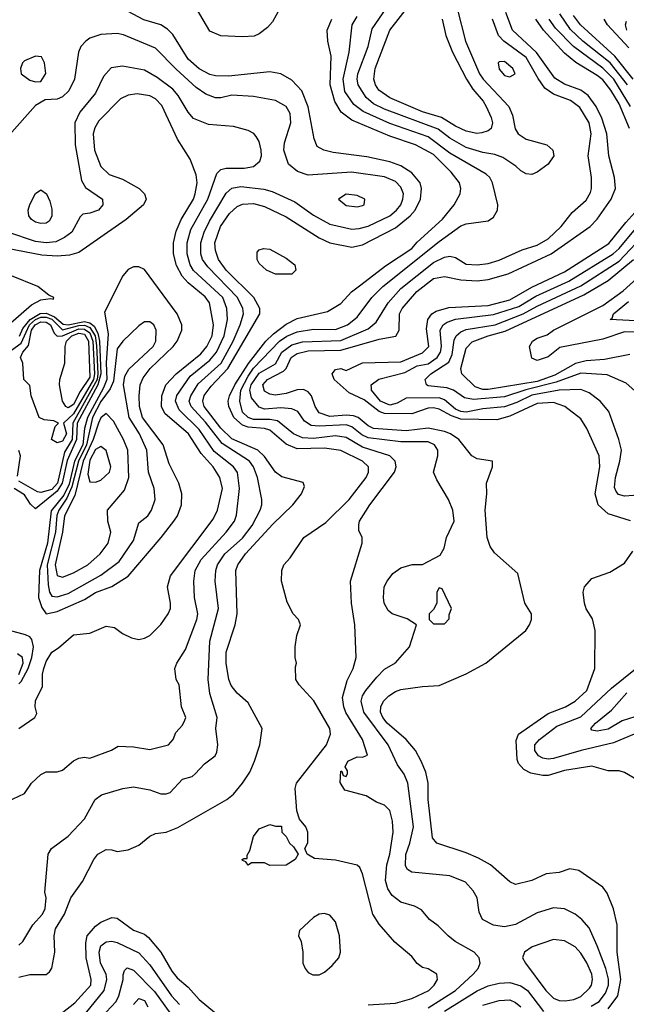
# Model space of a CAD drawing. Header units: inches. Extents: x 1793402 to 1900366, y 320852 to 470679.
# Tile 282 of 604: x 1841673 to 1843897, y 421639 to 425248. Entities that reach past the tile are written whole.
import ezdxf

# ---------------------------------------------------------------- set-up
doc = ezdxf.new("R2010")
doc.units = ezdxf.units.IN
doc.header["$MEASUREMENT"] = 0
doc.layers.add('B8442', color=7, linetype='Continuous')

msp = doc.modelspace()

# ---------------------------------------------------------------- linework, layer by layer
at = {"layer": 'B8442', "color": 4}
for points, elevation in [([(1843277, 425290), (1843307, 425170), (1843358.7, 425050), (1843372.2, 425030), (1843465.5, 424930), (1843479, 424899), (1843488.7, 424848.7), (1843500.7, 424830), (1843530, 424810.6), (1843604.7, 424790), (1843626.8, 424770), (1843630.8, 424750), (1843610, 424719), (1843570, 424689.2), (1843550, 424681.2), (1843530, 424684), (1843510, 424694), (1843491.9, 424711.9), (1843443.9, 424743.9), (1843414.9, 424754.9), (1843370, 424762), (1843310, 424779.7), (1843250, 424814), (1843207.1, 424847.1), (1843010, 424920.9), (1842970, 424940.4), (1842942.9, 424962.9), (1842914, 425010), (1842909.7, 425030), (1842912.6, 425050), (1842949.7, 425150), (1842964.6, 425215.4), (1843043.6, 425330)], 328), ([(1843221.3, 425250), (1843235.3, 425190), (1843259.5, 425130), (1843310.3, 425030), (1843333.6, 424993.6), (1843372.2, 424950), (1843382.4, 424930), (1843401.6, 424890), (1843405.5, 424870), (1843400.7, 424850), (1843390, 424840.9), (1843366.6, 424833.4), (1843348.2, 424831.8), (1843310, 424839.7), (1843270, 424858.3), (1843219.5, 424890), (1843150, 424910.8), (1843030, 424961.7), (1842989.8, 424989.8), (1842976.9, 425010), (1842971.3, 425030), (1842975.4, 425070), (1843029.7, 425210), (1843107.8, 425310)], 324), ([(1841670, 421739.3), (1841710, 421748.2), (1841770, 421748), (1841782, 421758), (1841790, 421772), (1841801.3, 421830), (1841798.5, 421890), (1841804.4, 421915.6), (1841836.9, 421970), (1841860.5, 422030), (1841902.7, 422090), (1841944, 422170), (1841959, 422190), (1841990, 422206.8), (1842010, 422206), (1842030, 422198.8), (1842070, 422204.9), (1842110, 422223), (1842150, 422255.5), (1842170, 422265.5), (1842210, 422270.4), (1842252.7, 422287.3), (1842432.3, 422390), (1842457, 422410), (1842489.4, 422450), (1842516, 422490), (1842533.2, 422530), (1842552.7, 422590), (1842561.2, 422650), (1842510, 422744), (1842470, 422779.3), (1842448.4, 422808.4), (1842439.6, 422830), (1842429.6, 422890), (1842429.7, 422930), (1842462.9, 423030), (1842469.6, 423070), (1842465.1, 423230), (1842472, 423250), (1842500.5, 423290), (1842600.5, 423399.5), (1842674.5, 423470), (1842706, 423510), (1842717.2, 423537.2), (1842712, 423552), (1842633.1, 423573.1), (1842610, 423589.5), (1842570, 423647.6), (1842545.1, 423670), (1842450, 423711.8), (1842410, 423750.9), (1842348.6, 423830), (1842344.4, 423850), (1842349, 423871), (1842374.4, 423905.6), (1842435.3, 423970), (1842552.8, 424170), (1842553, 424190), (1842531.3, 424230), (1842429.7, 424330), (1842401.1, 424370), (1842390, 424402), (1842388.4, 424430), (1842408.5, 424490), (1842442.4, 424537.6), (1842470, 424563.1), (1842490, 424572.2), (1842530, 424574.9), (1842570, 424563.7), (1842650, 424525.3), (1842770, 424448.8), (1842809.5, 424430.5), (1842890, 424414.9), (1842930, 424422.6), (1843050, 424484.9), (1843104.7, 424530), (1843122, 424550), (1843142.6, 424590), (1843146.3, 424630), (1843140.5, 424650), (1843110, 424687.6), (1843070, 424712.6), (1843030, 424726.9), (1842945.6, 424745.6), (1842821.3, 424761.3), (1842788, 424770), (1842763.7, 424783.7), (1842752.1, 424812.1), (1842730, 424929), (1842707.2, 424987.2), (1842670, 425027), (1842630, 425049.4), (1842590, 425057), (1842438, 425042), (1842390, 425043), (1842370, 425048), (1842330, 425068), (1842290, 425103.6), (1842234.1, 425194.1), (1842214.3, 425214.3), (1842190, 425229.6), (1842128.3, 425248.3), (1842050, 425289.4)], 344), ([(1842626, 425290), (1842599.2, 425240.8), (1842580.6, 425219.4), (1842550, 425196.2), (1842531.7, 425188.3), (1842490, 425185.1), (1842410, 425189.5), (1842370, 425206.6), (1842320.5, 425290)], 336), ([(1843830, 421623.2), (1843865.1, 421670), (1843876.8, 421730), (1843863, 421830), (1843863.6, 421930), (1843849.7, 421989.7), (1843826.3, 422046.3), (1843810, 422068.7), (1843722, 422130), (1843690, 422136.2), (1843650, 422122.7), (1843602.5, 422117.5), (1843550, 422093.2), (1843490, 422079), (1843470, 422088.7), (1843399, 422150), (1843354.9, 422174.9), (1843310, 422195.1), (1843202, 422230), (1843186, 422250), (1843169.7, 422390), (1843169.6, 422450), (1843161.6, 422490), (1843145.1, 422530), (1843123.7, 422570), (1843089.5, 422610), (1843019.6, 422670), (1843003.5, 422690), (1842995.6, 422710), (1842997, 422730), (1843006.6, 422750), (1843026, 422770), (1843050, 422785.5), (1843070, 422792.7), (1843150, 422804), (1843210, 422807.3), (1843309.5, 422850.5), (1843382, 422890), (1843528, 423010), (1843542, 423030), (1843548.7, 423050), (1843548.7, 423070), (1843524, 423110), (1843499, 423219), (1843413.6, 423293.6), (1843398, 423318), (1843386, 423350), (1843379.3, 423450), (1843385.2, 423510), (1843384, 423550), (1843406, 423610), (1843406, 423630), (1843350, 423639), (1843330, 423649.2), (1843282.9, 423710), (1843252, 423730), (1843230, 423738.4), (1843170, 423751.6), (1843090, 423741.5), (1842970, 423749.8), (1842950, 423759.8), (1842913, 423790), (1842896.3, 423796.3), (1842870, 423799), (1842810, 423794.4), (1842770, 423806.9), (1842755.4, 423830), (1842742.9, 423870), (1842730, 423884.5), (1842712.7, 423892.7), (1842690, 423891.3), (1842650, 423878), (1842610, 423872.4), (1842590, 423875.8), (1842570, 423886.3), (1842563.5, 423910), (1842581.6, 423930), (1842639.6, 423960.4), (1842649.8, 423970.2), (1842668.3, 424010), (1842690, 424024.9), (1842730, 424034.5), (1842850, 424037.4), (1842990, 424077.7), (1843051.1, 424088.9), (1843063.6, 424110), (1843065.1, 424170), (1843074.7, 424190), (1843128.2, 424251.8), (1843190, 424299.5), (1843230, 424307.2), (1843290, 424294.6), (1843350, 424291.7), (1843390, 424296), (1843462.9, 424317.1), (1843620.7, 424390), (1843764.5, 424490), (1843790, 424517.1), (1843841.3, 424590), (1843857.6, 424630), (1843853.6, 424670), (1843832.6, 424750), (1843824.8, 424830), (1843807.2, 424887.2), (1843785.7, 424930), (1843756.3, 424970), (1843730, 424989.7), (1843670, 425012.3), (1843634.2, 425034.2), (1843567.8, 425127.8), (1843478.9, 425210), (1843454.7, 425274.7)], 324), ([(1842950, 421637.1), (1843050, 421643), (1843110, 421660.5), (1843172.7, 421690), (1843192.7, 421710), (1843204, 421730), (1843202, 421750), (1843170, 421769), (1843150, 421774), (1843130, 421788.7), (1843110, 421814), (1843047.5, 421867.5), (1842990, 421933.2), (1842967.6, 421970), (1842930, 422118), (1842920.2, 422140.2), (1842909.4, 422149.4), (1842830, 422167), (1842754, 422174), (1842726, 422190), (1842718, 422210), (1842728.4, 422231.6), (1842728.7, 422270), (1842722, 422290), (1842698, 422318), (1842688.9, 422348.9), (1842682, 422430), (1842687, 422450), (1842797, 422590), (1842812, 422630), (1842809.5, 422650), (1842751.6, 422751.6), (1842697.2, 422810), (1842685.2, 422830), (1842684, 422876), (1842688, 422890), (1842682, 422910), (1842682, 422950), (1842689.1, 422990.9), (1842702, 423030), (1842695.3, 423050), (1842675.3, 423070), (1842652.9, 423112.9), (1842632.7, 423190), (1842633.2, 423230), (1842641.2, 423250), (1842664.5, 423275.5), (1842714.5, 423350), (1842794.8, 423405.2), (1842880.5, 423490), (1842942.9, 423570), (1842951.8, 423590), (1842952, 423610), (1842929.4, 423630), (1842850, 423669.7), (1842790, 423677.8), (1842690, 423675.3), (1842650, 423692.6), (1842590, 423743.9), (1842570, 423749.8), (1842510, 423754.6), (1842490, 423762), (1842458.2, 423790), (1842439.3, 423830), (1842437.2, 423850), (1842441.8, 423870), (1842461, 423910), (1842511.3, 423988.7), (1842575.3, 424070), (1842603.2, 424096.8), (1842650, 424132.9), (1842690, 424153.1), (1842801.2, 424178.8), (1842850, 424207.7), (1842889.7, 424250.3), (1842923.1, 424276.9), (1843013.9, 424346.1), (1843109.8, 424410.2), (1843130, 424433.4), (1843223.1, 424516.9), (1843266, 424570), (1843287, 424610), (1843289.5, 424630), (1843284.5, 424650), (1843254, 424690), (1843190, 424753.7), (1843123.7, 424790), (1843030, 424822), (1842890, 424879.7), (1842851.3, 424910), (1842828, 424948), (1842810.9, 425010), (1842814.9, 425114.9), (1842802, 425170), (1842799.5, 425210), (1842817, 425250)], 336), ([(1843170, 421625.8), (1843270, 421690.3), (1843335.1, 421750), (1843353.2, 421770), (1843361.2, 421790), (1843357.2, 421810), (1843339, 421830), (1843269.6, 421869.6), (1843244, 421890), (1843206.8, 421926.8), (1843175.3, 421950), (1843145.6, 421985.6), (1843119.5, 421999.5), (1843070, 422013.2), (1843038, 422038), (1843022.7, 422062.7), (1843013.3, 422093.3), (1843018.9, 422150), (1843029.6, 422190), (1843041.6, 422270), (1843039.5, 422310), (1843029.4, 422349.4), (1843010, 422369), (1842980.2, 422380.2), (1842943.1, 422403.1), (1842864.7, 422424.7), (1842847.3, 422452.7), (1842850, 422494), (1842854, 422494), (1842858, 422478), (1842870, 422474), (1842874.6, 422485.4), (1842874.6, 422494.6), (1842866, 422510), (1842875.3, 422530), (1842910, 422546), (1842930, 422544.7), (1842947.3, 422552.7), (1842929.2, 422610), (1842868.5, 422708.5), (1842860.5, 422730), (1842856.2, 422763.8), (1842873.8, 422826.2), (1842895.1, 422870), (1842906, 422910), (1842900.9, 423030), (1842889.4, 423110), (1842885.2, 423190), (1842928.7, 423330), (1842928, 423350), (1842916.4, 423376.4), (1842916.4, 423396.4), (1842919, 423410), (1842956, 423470), (1843047, 423590), (1843052.3, 423610), (1843049.4, 423630), (1843029.2, 423650), (1842930, 423681.5), (1842870, 423717.3), (1842830, 423722.7), (1842750, 423713.8), (1842710, 423715.6), (1842676.2, 423730), (1842618.2, 423778.2), (1842590, 423783.5), (1842530, 423783.2), (1842510, 423789.8), (1842489.8, 423810), (1842479.8, 423850), (1842483.7, 423890), (1842510, 423941.3), (1842530, 423971.3), (1842625.1, 424070), (1842652, 424088), (1842690, 424104.7), (1842750, 424114), (1842830, 424113.1), (1842874.5, 424130), (1842910, 424158), (1842963.6, 424230), (1843003.6, 424270), (1843210, 424435.3), (1843290, 424493.4), (1843310, 424500.7), (1843390, 424511), (1843410, 424524.7), (1843424, 424550), (1843425.2, 424570), (1843406.6, 424650), (1843396, 424670), (1843382.7, 424682.7), (1843250, 424759.1), (1843170, 424819.2), (1843030, 424867.6), (1842931.6, 424911.6), (1842897.6, 424937.6), (1842865, 424985), (1842858, 425030), (1842881.1, 425130), (1842891.6, 425230), (1842910, 425260.5)], 332), ([(1843767.3, 421632.7), (1843797.6, 421650), (1843820.5, 421679.5), (1843830.9, 421710), (1843830.8, 421730.8), (1843821.1, 421770), (1843790, 421854), (1843760.1, 421920.1), (1843734, 421950), (1843709, 421970), (1843670, 421989.4), (1843630, 421992.7), (1843570, 421975.1), (1843490, 421932.3), (1843450, 421923.7), (1843410, 421929.5), (1843369.3, 421950), (1843357.5, 421977.5), (1843349.3, 422030), (1843335.3, 422055.3), (1843306.5, 422086.5), (1843250, 422109.6), (1843110, 422123.7), (1843094, 422134), (1843086.5, 422146.5), (1843087.8, 422187.8), (1843103.5, 422230), (1843116.4, 422290), (1843096.2, 422450), (1843082.7, 422482.7), (1843057.4, 422517.4), (1843023.6, 422590), (1842934.3, 422710), (1842924.7, 422750), (1842929.8, 422770.2), (1842941.6, 422790), (1842981.5, 422838.5), (1843010, 422867.3), (1843050, 422891), (1843102, 422950), (1843128, 423030), (1843092.7, 423052.7), (1843038, 423070), (1843023.2, 423083.2), (1843009.4, 423109.4), (1843006, 423130), (1843009.4, 423170), (1843019.3, 423190), (1843041.2, 423218.8), (1843070, 423238.8), (1843111, 423251), (1843150, 423252), (1843214.6, 423285.4), (1843229.1, 423310.9), (1843237.2, 423350), (1843265.2, 423410), (1843261.2, 423450), (1843245.2, 423490), (1843201.5, 423561.5), (1843189.4, 423589.4), (1843206, 423650), (1843206, 423670), (1843200.1, 423680.1), (1843193.2, 423690), (1843170, 423700.7), (1843070, 423700.9), (1842950, 423715.8), (1842927.3, 423727.3), (1842890, 423756.4), (1842870, 423763.5), (1842770, 423758), (1842741.4, 423761.4), (1842716.6, 423776.6), (1842692.2, 423812.2), (1842670, 423821.6), (1842630, 423826), (1842570, 423821.1), (1842550, 423827.8), (1842522.5, 423862.5), (1842516.2, 423890), (1842521, 423910), (1842550, 423952.2), (1842610, 423987.4), (1842633.3, 424030), (1842670, 424056.2), (1842710, 424067.6), (1842850, 424072.2), (1842950, 424115.3), (1842979.8, 424140.2), (1843023, 424210), (1843070, 424263.1), (1843190, 424358.9), (1843230, 424377.6), (1843250, 424381.6), (1843270, 424376.3), (1843310, 424352.7), (1843350, 424350.4), (1843390, 424355.3), (1843430, 424367.2), (1843514.9, 424405.1), (1843570, 424422), (1843610, 424444.9), (1843658, 424490), (1843698.6, 424541.4), (1843750, 424586.8), (1843764.8, 424615.2), (1843769.4, 424630), (1843769.5, 424669.5), (1843757, 424750), (1843768, 424830), (1843760.5, 424870), (1843726.7, 424926.7), (1843692.5, 424952.5), (1843630, 424975.8), (1843597.7, 424997.7), (1843572.9, 425032.9), (1843530, 425109.6), (1843447.3, 425170), (1843427.6, 425190), (1843406, 425250)], 328), ([(1843908.7, 424850), (1843870, 424939.6), (1843840.3, 424990), (1843810, 425027.4), (1843790, 425044.5), (1843711.4, 425091.4), (1843670, 425125.4), (1843593.5, 425210), (1843565.1, 425250)], 316), ([(1843911.6, 424930), (1843850.8, 425030), (1843810, 425070.9), (1843702.6, 425150), (1843637.6, 425217.6), (1843613.5, 425250)], 312), ([(1843900.7, 425010), (1843837.2, 425090), (1843736.9, 425170), (1843692.6, 425212.6), (1843652.3, 425270)], 308), ([(1843921.5, 425030), (1843854.4, 425114.4), (1843728.4, 425230), (1843703.3, 425263.3)], 304), ([(1843905.5, 425145.5), (1843827.3, 425230), (1843815.8, 425250)], 296), ([(1843898.9, 425210), (1843894, 425230), (1843897, 425243)], 292), ([(1841670, 421856), (1841684, 421870), (1841721.2, 421930), (1841756, 421970), (1841766, 421990), (1841769.2, 422030), (1841765.2, 422050), (1841777.2, 422190), (1841789, 422210), (1841850, 422256), (1841910, 422318.8), (1841949.2, 422390), (1841972.5, 422407.5), (1842050.7, 422430.7), (1842090, 422436.3), (1842150, 422426), (1842190, 422410.8), (1842210, 422410.7), (1842224.1, 422415.9), (1842270, 422464.7), (1842305.2, 422474.8), (1842316.5, 422483.5), (1842350, 422521), (1842389, 422550), (1842395.9, 422564.1), (1842399.5, 422590), (1842392.3, 422650), (1842396, 422690), (1842370, 422778), (1842363.6, 422830), (1842369.6, 422970), (1842401.3, 423090), (1842389.6, 423190), (1842391.5, 423230), (1842398, 423250), (1842424.7, 423290), (1842490, 423348.5), (1842525.5, 423394.5), (1842554.5, 423450), (1842560.9, 423470), (1842560.9, 423490), (1842544.7, 423570), (1842529.6, 423610), (1842515.1, 423630), (1842414.9, 423694.9), (1842353.5, 423773.5), (1842301, 423830), (1842294.5, 423850), (1842300.3, 423870), (1842326.6, 423913.4), (1842410.8, 423990), (1842454.8, 424070), (1842481, 424130), (1842492.8, 424170), (1842491.2, 424190), (1842471.2, 424230), (1842362.5, 424342.5), (1842343.1, 424370), (1842336.4, 424390), (1842336.4, 424430), (1842348.4, 424470), (1842368.5, 424510), (1842430, 424613), (1842450, 424630.4), (1842483.1, 424636.9), (1842567.5, 424627.5), (1842598.3, 424618.3), (1842681.1, 424581.1), (1842750, 424532.4), (1842810, 424498.4), (1842890, 424480.3), (1842917.5, 424482.5), (1842950, 424491.8), (1843029.3, 424530), (1843053.6, 424550), (1843069.6, 424570), (1843077.6, 424590), (1843079.6, 424610), (1843070, 424635.1), (1843050, 424655.6), (1843010, 424672.8), (1842889.7, 424689.7), (1842730, 424678.4), (1842691.4, 424691.4), (1842658.7, 424718.7), (1842640.7, 424770), (1842643.3, 424796.7), (1842667, 424870), (1842664.5, 424904.5), (1842649, 424930), (1842610, 424952), (1842530, 424966.6), (1842450, 424972), (1842410, 424962), (1842390, 424962), (1842354.9, 424974.9), (1842320.1, 425000.1), (1842246.5, 425066.5), (1842170, 425143.7), (1842052.9, 425192.9), (1842030, 425198.4), (1841970, 425194), (1841930, 425180.9), (1841914.8, 425170), (1841897.3, 425150), (1841887.7, 425130), (1841873.4, 425030), (1841852.4, 424987.6), (1841830, 424966), (1841810, 424957.2), (1841765.4, 424954.6), (1841730, 424934), (1841634.4, 424825.6)], 348), ([(1841607.3, 422372.7), (1841690, 422412), (1841715.3, 422450), (1841750, 422482), (1841770, 422491), (1841810, 422491.3), (1841830, 422498), (1841870, 422531.3), (1841890, 422541), (1841910, 422544.7), (1841930, 422542), (1842009.1, 422570.9), (1842034, 422586), (1842090, 422583), (1842150, 422573), (1842218, 422590), (1842235.3, 422610), (1842244.7, 422635.3), (1842270, 422662), (1842278.6, 422681.4), (1842281.2, 422690), (1842266, 422730), (1842257.2, 422810), (1842246, 422830), (1842241.2, 422870), (1842249, 422890), (1842280.7, 422939.3), (1842321.6, 423050), (1842325.1, 423070), (1842314, 423130), (1842311.6, 423190), (1842315.6, 423230), (1842337.6, 423270), (1842430, 423370.4), (1842459.6, 423410), (1842467.7, 423432.3), (1842478, 423530), (1842471.7, 423588.3), (1842456.9, 423610), (1842385.6, 423665.6), (1842330, 423746.6), (1842257.8, 423817.8), (1842244, 423850), (1842248.7, 423871.3), (1842298.1, 423941.9), (1842370, 424000.9), (1842394, 424030), (1842422.4, 424090), (1842434, 424150), (1842432.4, 424190), (1842416.9, 424230), (1842310, 424329.7), (1842297.7, 424350), (1842286, 424390), (1842286, 424430), (1842300.5, 424479.5), (1842362.3, 424590), (1842394.9, 424685.1), (1842410, 424699.1), (1842430, 424703.8), (1842495.3, 424704.7), (1842530, 424710.7), (1842553.2, 424730), (1842559.5, 424750), (1842558.4, 424770), (1842550, 424802), (1842540.1, 424820.1), (1842531.6, 424831.6), (1842510, 424842.7), (1842456.6, 424856.6), (1842364.8, 424864.8), (1842310, 424886), (1842290, 424909), (1842254, 424970), (1842234.3, 424994.3), (1842177, 425037), (1842130, 425063.6), (1842050, 425078), (1842008.2, 425071.8), (1841980.3, 425039.7), (1841950, 424979.3), (1841892.7, 424910), (1841874.9, 424870), (1841875.8, 424790), (1841899.1, 424659.1), (1841913.4, 424633.4), (1841976, 424590), (1841978, 424570), (1841962, 424550), (1841930, 424539), (1841904, 424536), (1841894, 424526), (1841864, 424470), (1841837.3, 424450), (1841805.4, 424434.6), (1841770, 424431.1), (1841730, 424435.1), (1841629.7, 424469.7)], 352), ([(1841669.4, 422650.6), (1841728, 422690), (1841735.3, 422704.7), (1841729.3, 422729.3), (1841730, 422752), (1841756.4, 422803.6), (1841756.2, 422850), (1841761.1, 422870), (1841770, 422896.3), (1841790, 422930.4), (1841814.5, 422945.5), (1841870, 422993), (1841930, 422999.3), (1841990, 423024.9), (1842019.9, 423019.9), (1842050, 422998), (1842082.8, 422982.8), (1842110, 422976), (1842130, 422981), (1842150, 422991.3), (1842190, 423031.3), (1842217.2, 423070), (1842225.2, 423090), (1842226, 423110), (1842214.5, 423170), (1842226, 423210), (1842382.5, 423417.5), (1842397.4, 423450), (1842416.3, 423530), (1842406, 423570), (1842382, 423610), (1842337.7, 423657.7), (1842291.1, 423730), (1842204.8, 423804.8), (1842192.3, 423830), (1842193.3, 423870), (1842208.6, 423910), (1842246.6, 423950), (1842336.2, 424023.8), (1842359.1, 424050), (1842378.7, 424090), (1842383.5, 424130), (1842368.4, 424210), (1842353, 424233), (1842290, 424283.5), (1842268.2, 424308.2), (1842247.3, 424347.3), (1842236.8, 424390), (1842236.4, 424430), (1842246.2, 424473.8), (1842264.2, 424515.8), (1842309.7, 424590), (1842315.8, 424610), (1842323, 424650), (1842319.3, 424679.3), (1842297.4, 424737.4), (1842251.6, 424810), (1842193.6, 424933.6), (1842170, 424958), (1842150, 424969.5), (1842103.4, 424976.6), (1842070, 424972.3), (1842042, 424958), (1841962.3, 424877.7), (1841947.7, 424852.3), (1841942, 424830), (1841947, 424770), (1841970.3, 424710.3), (1842001.1, 424681.1), (1842050, 424664.4), (1842110.7, 424630), (1842130.6, 424610), (1842136.3, 424590), (1842126.8, 424570), (1842063.4, 424516.6), (1841890, 424394.5), (1841855.1, 424384.9), (1841810, 424381.1), (1841754.1, 424385.9), (1841530, 424428.2)], 356), ([(1843911.7, 423411.7), (1843830, 423437.6), (1843793.6, 423470), (1843783, 423510), (1843799.6, 423610), (1843797, 423650), (1843751.8, 423750), (1843730, 423785.2), (1843671.1, 423831.1), (1843630, 423844.7), (1843570, 423842), (1843470, 423795.3), (1843422, 423782), (1843290, 423784.5), (1843255.8, 423795.8), (1843210, 423821.4), (1843190, 423825.6), (1843170, 423824.8), (1843110, 423804), (1843010, 423804.9), (1842990, 423812.7), (1842935.6, 423855.6), (1842881, 423881), (1842825.1, 423930), (1842818, 423950), (1842830, 423966), (1842850.2, 423970.2), (1842870, 423963), (1842930, 423991.2), (1843070, 423994), (1843150, 424026.7), (1843172.3, 424050), (1843164.2, 424115.8), (1843168.4, 424150), (1843183.6, 424170), (1843199.6, 424180.4), (1843246.3, 424193.7), (1843390, 424201.1), (1843470, 424222), (1843550, 424268.2), (1843670, 424324.4), (1843832, 424428), (1843894.4, 424505.6), (1843972.4, 424590)], 316), ([(1843989.5, 423509.5), (1843890, 423502.4), (1843868.2, 423508.2), (1843859.1, 423519.1), (1843853.8, 423533.8), (1843856.9, 423570), (1843873, 423630), (1843878.4, 423670), (1843869.6, 423709.6), (1843832.1, 423812.1), (1843801.2, 423850), (1843761, 423881), (1843730, 423893.3), (1843650.8, 423890.8), (1843550, 423872.5), (1843495.1, 423844.9), (1843450, 423829.8), (1843370, 423821.6), (1843310, 423809.9), (1843290, 423811.7), (1843270, 423820.7), (1843230, 423854.5), (1843210, 423862.8), (1843090, 423860.7), (1843056.7, 423843.3), (1843030, 423835.6), (1842995.1, 423850), (1842962.9, 423890), (1842962, 423898), (1842961.2, 423910), (1842989.7, 423930.3), (1843084.8, 423955.2), (1843130, 423979.1), (1843170, 423987.1), (1843203.5, 424010), (1843215.6, 424030), (1843218.7, 424050), (1843214.7, 424110), (1843225.6, 424130), (1843239.8, 424140.2), (1843269.8, 424150.2), (1843410, 424168.2), (1843502.7, 424197.3), (1843565.1, 424234.9), (1843686, 424290), (1843848, 424390), (1843869.9, 424410.1), (1844004.2, 424570)], 312), ([(1843927.5, 423887.5), (1843895.6, 423915.6), (1843826.5, 423946.5), (1843730, 423953.3), (1843639.8, 423920.2), (1843527.9, 423892.1), (1843450, 423865.7), (1843336.6, 423856.6), (1843302.8, 423862.8), (1843262.7, 423890), (1843239.1, 423899.1), (1843170, 423906), (1843163.6, 423910), (1843159.6, 423930), (1843179.7, 423950), (1843246.4, 423993.6), (1843258.3, 424021.7), (1843265.9, 424074.1), (1843273.3, 424090), (1843290, 424104.2), (1843310, 424112.4), (1843416, 424130), (1843518.7, 424170), (1843570, 424198.8), (1843730, 424273.2), (1843870, 424363.2), (1843951.7, 424448.3)], 308), ([(1843910, 424021.3), (1843816.7, 424003.3), (1843750, 423998.5), (1843710, 423987.9), (1843634, 423946), (1843570, 423922.2), (1843390, 423892.8), (1843370, 423893.1), (1843342.3, 423902.3), (1843293.3, 423950), (1843289.7, 423969.7), (1843310, 424044), (1843331.8, 424068.2), (1843389.9, 424090.1), (1843452.9, 424107.1), (1843740.4, 424239.6), (1843830, 424292.2), (1843923.1, 424370)], 304), ([(1843942.8, 424102.8), (1843890, 424104.1), (1843810, 424077.8), (1843653.1, 424046.9), (1843610, 424012.7), (1843570, 423999), (1843550, 424008), (1843541.2, 424050), (1843553.2, 424070), (1843570, 424080.5), (1843606.3, 424093.7), (1843629.3, 424110), (1843810, 424200.2), (1843885.1, 424254.9), (1844000.9, 424359.1)], 296), ([(1843930, 424144.2), (1843838, 424150), (1843845.2, 424154.8), (1843849.3, 424170), (1843904.1, 424215.9)], 292), ([(1841642.6, 424037.4), (1841677.5, 424062.5), (1841709.1, 424130), (1841730, 424149.2), (1841750, 424158.1), (1841770, 424158.1), (1841790, 424150.1), (1841830, 424111.7), (1841890, 424127.3), (1841910, 424128.3), (1841930, 424120.5), (1841949.1, 424090), (1841954.4, 424054.4), (1841959, 423950), (1841956.1, 423930), (1841867.3, 423770), (1841864.7, 423710), (1841837.4, 423662.6), (1841811, 423550), (1841790, 423526.4), (1841750, 423515.1), (1841737.7, 423517.7), (1841670, 423557)], 352), ([(1841672.2, 424087.8), (1841684.1, 424115.9), (1841710.4, 424150), (1841748.2, 424171.8), (1841770, 424172.8), (1841799.8, 424159.8), (1841832.2, 424132.2), (1841850, 424129.7), (1841910, 424142.1), (1841930, 424137.6), (1841945.1, 424125.1), (1841959.2, 424099.2), (1841965.3, 424070), (1841969.8, 423950), (1841958.5, 423910), (1841883.5, 423770), (1841881.2, 423710), (1841846.9, 423633.1), (1841828.3, 423550), (1841810, 423520.2), (1841730, 423456), (1841712.7, 423472.7), (1841690, 423506.8), (1841651.9, 423530)], 356), ([(1841664.4, 423575.6), (1841675.1, 423650), (1841670, 423668.7)], 352), ([(1843940.2, 422460.2), (1843890, 422488.7), (1843870, 422495.3), (1843830, 422495.3), (1843770, 422512), (1843670, 422496.3), (1843610, 422478), (1843590, 422478), (1843546.6, 422486.6), (1843520.5, 422500.5), (1843501.7, 422521.7), (1843496.9, 422536.9), (1843493.3, 422606.7), (1843500.9, 422630), (1843610, 422705.3), (1843673.2, 422730), (1843709.2, 422750), (1843752, 422790), (1843781.2, 422870), (1843782.7, 423010), (1843772.7, 423052.7), (1843750, 423088.7), (1843743.7, 423110), (1843738, 423150), (1843743.7, 423170), (1843770, 423200.7), (1843836.6, 423223.4), (1843890, 423256), (1843920.1, 423299.9)], 316), ([(1841670, 422813.5), (1841677.7, 422822.3), (1841704.1, 422870), (1841716.9, 422910), (1841722.8, 422950), (1841716.8, 422976.8), (1841710, 422986.6), (1841694, 422994), (1841635.3, 423010)], 364), ([(1841670, 422847.6), (1841685.8, 422890), (1841682.4, 422910), (1841664.2, 422924.2)], 368), ([(1843926, 422630), (1843850, 422598.3), (1843731, 422570), (1843630, 422539.7), (1843610, 422537.4), (1843590, 422541.3), (1843575.1, 422550), (1843561.6, 422570), (1843561.6, 422590), (1843578, 422610), (1843641.8, 422658.2), (1843730, 422693.1), (1843842, 422798), (1843930, 422868.8)], 312), ([(1843927.4, 422692.6), (1843882, 422678), (1843830, 422648), (1843790, 422640.9), (1843770, 422644), (1843766, 422650), (1843783.7, 422670), (1843842.6, 422717.4), (1843898.7, 422781.3)], 308), ([(1841830, 421608.7), (1841874.9, 421645.1), (1841933.6, 421710), (1841935.1, 421730), (1841916.8, 421810), (1841915.4, 421864.6), (1841920.5, 421890), (1841950, 421925.5), (1841970, 421940.5), (1842010, 421957.3), (1842030, 421954.8), (1842090, 421910.7), (1842130, 421896.3), (1842144.6, 421884.6), (1842190.6, 421830), (1842230, 421760.7), (1842250, 421736.3), (1842290, 421702), (1842330, 421656.3), (1842386.8, 421610)], 336), ([(1841913.9, 421606.1), (1841982.3, 421690), (1841992.1, 421730), (1841989.8, 421749.8), (1841968.5, 421790), (1841963.5, 421830), (1841970, 421853), (1841990, 421868.5), (1842010, 421870.3), (1842030, 421865.3), (1842110, 421828.5), (1842150, 421784.4), (1842229, 421670), (1842258.5, 421638.5)], 332), ([(1841989.6, 421610), (1842026, 421650), (1842036.3, 421670), (1842052, 421730), (1842052.5, 421747.5), (1842057.2, 421762.8), (1842067.2, 421772.8), (1842090, 421764), (1842166.3, 421686.3), (1842264.2, 421550)], 328), ([(1843230, 421613.8), (1843350, 421688.8), (1843390, 421707), (1843430, 421717), (1843470, 421719.5), (1843510, 421706.7), (1843534, 421690), (1843593.4, 421613.4)], 328), ([(1842090, 421638.8), (1842110, 421660.7), (1842130, 421653), (1842142, 421630)], 324), ([(1843370, 421636.5), (1843430, 421653.4), (1843470, 421655.3), (1843490, 421646.4), (1843510.4, 421630)], 324)]:
    msp.add_lwpolyline(points, dxfattribs=dict(at, elevation=elevation))
for points, elevation in [([(1841730, 425115.3), (1841690, 425097.2), (1841682.8, 425090), (1841676, 425070), (1841678, 425050), (1841710, 425026.8), (1841730, 425021), (1841750, 425022), (1841768.9, 425051.1), (1841764, 425090), (1841752.5, 425112.5)], 348), ([(1843450, 425095.1), (1843430, 425094), (1843426.8, 425090), (1843430, 425066.8), (1843450, 425044), (1843470, 425038.8), (1843488.7, 425050), (1843481.2, 425070)], 332), ([(1841750, 424500.9), (1841730, 424506), (1841715.5, 424515.5), (1841706, 424530), (1841703.7, 424550), (1841710, 424571.3), (1841730, 424611.3), (1841750, 424624.7), (1841771, 424610), (1841783.5, 424583.5), (1841790, 424554), (1841790, 424528), (1841781, 424510), (1841770, 424502.7)], 348), ([(1842870, 424608.7), (1842842, 424590), (1842870, 424567.3), (1842910, 424562.8), (1842930, 424566.8), (1842935.3, 424570), (1842938, 424590), (1842910, 424604)], 352), ([(1842670, 424315.3), (1842610, 424316), (1842577.2, 424330), (1842550, 424355.3), (1842542.7, 424370), (1842543.7, 424396.3), (1842550, 424404.7), (1842566, 424410), (1842590, 424406.8), (1842650, 424374), (1842681, 424350), (1842684.7, 424330)], 336), ([(1842110, 424342.7), (1842090, 424342.7), (1842070, 424333.2), (1842050.8, 424310), (1841984.1, 424175.9), (1841997.5, 424097.5), (1841989.5, 423990.5), (1841991.7, 423930), (1841980.4, 423899.6), (1841920.8, 423790), (1841910.6, 423750), (1841903.6, 423690), (1841874.1, 423630), (1841853.8, 423546.2), (1841834.3, 423505.7), (1841787.9, 423447.9), (1841774.1, 423330), (1841744.7, 423230), (1841741.3, 423130), (1841753.2, 423093.2), (1841770, 423070.4), (1841810, 423079), (1841910, 423122.7), (1841950, 423148.7), (1842010, 423170.3), (1842070, 423208.5), (1842191.8, 423350), (1842237.6, 423410), (1842251.6, 423430), (1842266, 423470), (1842267.6, 423510), (1842256.2, 423550), (1842220.4, 423620.4), (1842198, 423690), (1842122.7, 423790), (1842112, 423830), (1842110.8, 423870), (1842114.8, 423910), (1842124.7, 423935.3), (1842150.6, 423969.4), (1842234.7, 424050), (1842249.6, 424070), (1842267.3, 424110), (1842267.6, 424130), (1842249.6, 424170), (1842130, 424333.2)], 364), ([(1841590, 424315.8), (1841512.2, 424307.8), (1841482, 424298), (1841470, 424288.7), (1841459.3, 424250), (1841465.3, 424190), (1841485.7, 424105.7), (1841492.4, 424092.4), (1841510, 424077.3), (1841530, 424075.5), (1841550, 424082.4), (1841630, 424128.8), (1841716.4, 424203.6), (1841750, 424221.3), (1841786.4, 424226.4), (1841796.4, 424223.6), (1841798, 424230), (1841779, 424239), (1841739, 424270), (1841642, 424310)], 364), ([(1841810, 424088.4), (1841830, 424089.2), (1841890, 424115), (1841910, 424114.3), (1841930, 424100.4), (1841940.4, 424070), (1841947.4, 423950), (1841943.4, 423930), (1841870, 423803.4), (1841833.7, 423770), (1841844.7, 423730), (1841830, 423703.5), (1841810, 423697), (1841789.5, 423709.5), (1841802.7, 423757.3), (1841815.3, 423770), (1841798, 423778), (1841762.3, 423782.3), (1841743.7, 423790), (1841714.5, 423870), (1841710, 423908), (1841688, 423930), (1841683.7, 423990), (1841675.1, 424010), (1841684.2, 424030), (1841705.3, 424054.7), (1841715.8, 424110), (1841729.5, 424130.5), (1841750, 424141.2), (1841770, 424140.1), (1841785.8, 424130), (1841799.5, 424099.5)], 348), ([(1842150, 424141.2), (1842130, 424141.2), (1842110, 424126), (1842050.8, 424070), (1842030, 424042), (1842016.7, 423923.3), (1842004.3, 423895.7), (1841970, 423848.5), (1841939.5, 423790), (1841917.2, 423690), (1841888.6, 423630), (1841864.2, 423535.8), (1841845.7, 423494.3), (1841816.1, 423450), (1841808.7, 423431.3), (1841803.6, 423370), (1841773.8, 423250), (1841777, 423177), (1841781.5, 423150), (1841790, 423134.9), (1841810, 423133.4), (1841850, 423145.5), (1841970, 423211.8), (1842037.2, 423262.8), (1842090, 423338.8), (1842110, 423404.7), (1842142, 423430), (1842155.3, 423450), (1842168.7, 423490), (1842166, 423530), (1842144.7, 423590), (1842138.9, 423670), (1842112.3, 423730), (1842073.7, 423790), (1842053.6, 423910), (1842058.4, 423941.6), (1842073.1, 423966.9), (1842162, 424050), (1842171.8, 424070), (1842173.2, 424110), (1842164, 424130)], 368), ([(1841850, 423826.2), (1841842, 423830), (1841829.6, 423850), (1841818.4, 423910), (1841819.6, 423930), (1841838.3, 423990), (1841839, 424050), (1841844.1, 424070), (1841863.5, 424090), (1841890, 424098.9), (1841910, 424095.7), (1841924.8, 424070), (1841930, 423938.4), (1841894.6, 423885.4), (1841870, 423837.4)], 344), ([(1841990, 423804.5), (1841970, 423789.5), (1841961.8, 423770), (1841941.5, 423710), (1841905.7, 423630), (1841875.1, 423504.9), (1841836.5, 423430), (1841829.5, 423370), (1841802.6, 423250), (1841810, 423210.7), (1841830, 423204.4), (1841870, 423220.3), (1841922, 423250), (1841967.3, 423290), (1841997, 423330), (1842006.6, 423370), (1841996, 423410), (1841994, 423450), (1842056.6, 423523.4), (1842073.3, 423570), (1842069.4, 423670.6), (1842053.6, 423710), (1842016.6, 423776.6)], 372), ([(1841970, 423684.5), (1841950, 423672.8), (1841930, 423633.3), (1841922, 423582), (1841930, 423554), (1841950, 423553.4), (1841970, 423560.5), (1842002, 423590), (1842007.3, 423610), (1841990, 423669)], 376), ([(1843210, 423166), (1843202, 423150), (1843202, 423110), (1843190, 423086), (1843174, 423070), (1843174, 423050), (1843190, 423034), (1843230, 423034), (1843247.3, 423052.7), (1843247.3, 423067.3), (1843255.3, 423090), (1843222, 423162)], 328), ([(1842610, 422292), (1842632.7, 422292.7), (1842634, 422270), (1842650, 422254), (1842662, 422230), (1842676.9, 422216.9), (1842694, 422190), (1842682, 422170), (1842650, 422148.7), (1842590, 422148), (1842570, 422158), (1842522, 422158), (1842510, 422148.7), (1842502, 422162), (1842490, 422166), (1842488, 422170), (1842494, 422174), (1842506, 422174), (1842506, 422186), (1842516.4, 422203.6), (1842530, 422254), (1842550, 422282), (1842590, 422298)], 336), ([(1842790, 421972.7), (1842770, 421969.4), (1842750, 421957.2), (1842698.8, 421910), (1842694.8, 421890), (1842704, 421870), (1842710.7, 421830), (1842711, 421790), (1842718.8, 421770), (1842730, 421756), (1842747.5, 421747.5), (1842770, 421747.3), (1842790, 421757.3), (1842818.3, 421781.7), (1842842.7, 421810), (1842849.3, 421830), (1842844.5, 421890), (1842830, 421942), (1842810, 421966)], 344), ([(1843630, 421876.2), (1843551.3, 421850), (1843522.8, 421830), (1843516, 421810), (1843526.8, 421790), (1843601.3, 421690), (1843630, 421661.6), (1843650, 421653.7), (1843671.9, 421651.9), (1843703.7, 421656.3), (1843730, 421667.4), (1843762, 421698), (1843769.6, 421710), (1843773, 421730), (1843769.7, 421750), (1843751.8, 421791.8), (1843730, 421827), (1843709.7, 421849.7), (1843670, 421871.8)], 332)]:
    msp.add_lwpolyline(points, close=True, dxfattribs=dict(at, elevation=elevation))

doc.saveas('drawing.dxf')
